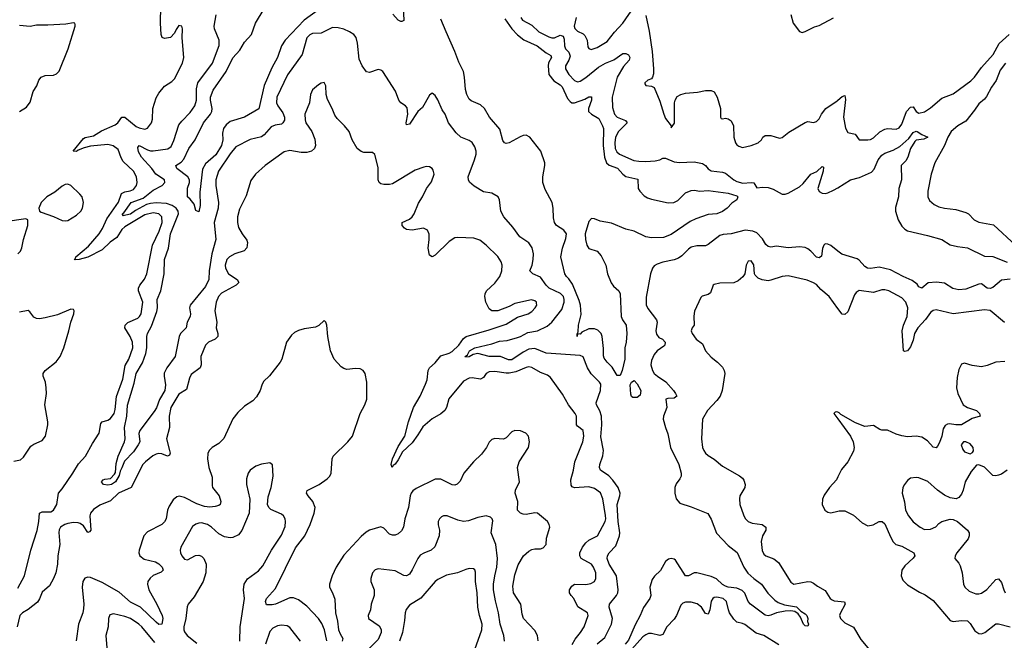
# Model space of a CAD drawing. Header units: inches. Extents: x 1771504 to 1971212, y 471788 to 643615.
# Tile 366 of 587: x 1864251 to 1871170, y 573916 to 578274. Entities that reach past the tile are written whole.
import ezdxf

# ---------------------------------------------------------------- set-up
doc = ezdxf.new("R2010")
doc.units = ezdxf.units.IN
doc.header["$MEASUREMENT"] = 0
doc.layers.add('B8567', color=7, linetype='Continuous')
doc.layers.add('B8577', color=7, linetype='Continuous')

msp = doc.modelspace()

# ---------------------------------------------------------------- linework, layer by layer
at = {"layer": 'B8567', "color": 5}
for points, elevation in [([(1864238, 574282), (1864285.4, 574370), (1864329, 574550), (1864373.4, 574686.6), (1864386.2, 574750), (1864391.3, 574808.7), (1864410, 574819.5), (1864470, 574818.2), (1864490, 574830.2), (1864511.9, 574870), (1864524, 574950), (1864550, 574980.7), (1864625.3, 575090), (1864665, 575155), (1864714.9, 575210), (1864762.8, 575297.2), (1864809.2, 575370), (1864820.8, 575439.2), (1864829.9, 575450.1), (1864870, 575461.3), (1864890, 575473.5), (1864916.2, 575510), (1864923.5, 575536.5), (1864932.2, 575627.8), (1864975.3, 575750), (1864993.7, 575846.3), (1865019.3, 575890), (1865046.2, 575970), (1865043.7, 576010), (1865027.4, 576050), (1864990.7, 576110), (1864992.9, 576130), (1865012.3, 576147.7), (1865081.7, 576178.3), (1865094, 576190), (1865104.4, 576210), (1865117.4, 576290), (1865087.3, 576370), (1865086.3, 576390), (1865094.8, 576410), (1865127.3, 576452.7), (1865144.5, 576490), (1865185.2, 576690), (1865231.2, 576788.8), (1865253.6, 576850), (1865250.5, 576890), (1865230, 576911.8), (1865190, 576918.6), (1865130, 576903.3), (1864990, 576820.5), (1864970, 576801.8), (1864934.4, 576745.6), (1864887, 576713), (1864830, 576659.1), (1864730, 576606.2), (1864669.9, 576589.9), (1864646.9, 576586.9), (1864633.2, 576590), (1864642.7, 576597.3), (1864645.3, 576610), (1864735.7, 576684.3), (1864810, 576770.1), (1864832.8, 576807.2), (1864863.9, 576876.1), (1864946.5, 576993.5), (1864967, 577053), (1864990, 577065.3), (1865028.5, 577071.5), (1865050, 577083), (1865071.4, 577110), (1865077.5, 577130), (1865071.2, 577170), (1865050, 577209.8), (1864979.1, 577279.1), (1864963.9, 577303.9), (1864942.4, 577362.4), (1864909.4, 577389.4), (1864870, 577398.5), (1864750, 577385.8), (1864704.4, 577375.6), (1864661.6, 577358.4), (1864650, 577349.4), (1864626.9, 577350), (1864699.6, 577440.4), (1864712.2, 577447.8), (1864770, 577457.8), (1864826.5, 577493.5), (1864923, 577536.9), (1864942.2, 577550), (1864970, 577588.8), (1864990, 577589.1), (1865070, 577525.4), (1865090, 577514.4), (1865130, 577504.6), (1865150, 577512.2), (1865178.5, 577550), (1865184.1, 577575.9), (1865187, 577650), (1865210, 577726), (1865230, 577758.4), (1865270, 577806.4), (1865320.5, 577839.5), (1865340.3, 577859.7), (1865396.4, 577970), (1865405.3, 578010), (1865392.6, 578147.4), (1865395.1, 578210), (1865390, 578228.7), (1865370, 578232.7), (1865350, 578205.2), (1865339.1, 578180.9), (1865310.2, 578149.8), (1865270, 578141.3), (1865252.7, 578150), (1865246, 578170), (1865239.8, 578250), (1865242.1, 578370)], 380), ([(1866946, 578370), (1866950.2, 578269.8), (1866937.3, 578262.7), (1866930, 578261.7), (1866910, 578271.2), (1866873.5, 578313.5)], 340), ([(1868308.6, 573891.4), (1868363.2, 573936.8), (1868410.6, 574030), (1868416.5, 574070), (1868393.2, 574150), (1868394.6, 574170), (1868444.2, 574230), (1868455.4, 574250), (1868457.3, 574270), (1868445.9, 574370), (1868393.8, 574450), (1868379.8, 574490), (1868381, 574510), (1868392.4, 574530), (1868439.3, 574580.7), (1868466, 574650), (1868467.7, 574670), (1868456.5, 574750), (1868448.7, 574870), (1868469.4, 574930), (1868471.1, 574950), (1868457.6, 574990), (1868420.2, 575040.2), (1868390, 575071.9), (1868333.5, 575110), (1868325.3, 575130), (1868328, 575150), (1868348.9, 575211.1), (1868353.2, 575250), (1868334.3, 575345.7), (1868341.7, 575430), (1868339.1, 575490), (1868327.2, 575527.2), (1868304.1, 575570), (1868303.1, 575583.1), (1868333.3, 575670), (1868334.8, 575714.8), (1868326, 575730), (1868266.7, 575786.7), (1868240.2, 575830), (1868210, 575906.9), (1868190, 575916.8), (1867950, 575931.5), (1867870, 575966.4), (1867830, 575959.8), (1867790, 575940.8), (1867710, 575884.7), (1867685.2, 575885.2), (1867630, 575908.7), (1867550, 575909.5), (1867470, 575929.9), (1867437, 575923), (1867410, 575907.6), (1867384.5, 575904.5), (1867381.2, 575910), (1867398, 575922), (1867412.6, 575950), (1867449.6, 575970), (1867570, 575998), (1867623.9, 576016.1), (1867677.5, 576022.5), (1867750, 576043), (1867770.3, 576049.7), (1867821.1, 576078.9), (1867890.7, 576089.3), (1867957.4, 576122.6), (1867991.6, 576150), (1868059.8, 576240.2), (1868077.5, 576290), (1868078.1, 576310), (1868072.1, 576330), (1868051.3, 576351.3), (1867971.4, 576390), (1867949.9, 576410), (1867910, 576466.8), (1867857, 576490), (1867835.1, 576510), (1867852.1, 576550), (1867860.4, 576590), (1867861.1, 576630), (1867852.2, 576672.3), (1867830, 576707), (1867764.5, 576750), (1867716.8, 576816.8), (1867652.8, 576890), (1867633, 576930), (1867623.7, 577010), (1867613.2, 577030), (1867570, 577056.3), (1867510, 577065.4), (1867445.5, 577105.5), (1867413.1, 577133.1), (1867404, 577150), (1867402.2, 577170), (1867447.3, 577290), (1867457.8, 577330), (1867458.5, 577350), (1867450, 577382.7), (1867430, 577412.8), (1867410, 577426.9), (1867350, 577449.7), (1867319.4, 577479.4), (1867265.6, 577550), (1867242, 577610), (1867221.1, 577641.1), (1867190, 577712), (1867170, 577742.7), (1867150, 577759), (1867130, 577744), (1867082, 577658), (1867050, 577629.5), (1866990, 577541.6), (1866970, 577535.3), (1866967.1, 577550), (1866978.3, 577610), (1866974.5, 577654.5), (1866962.7, 577670), (1866929.7, 577690), (1866916.3, 577710), (1866891.7, 577771.7), (1866802.7, 577910), (1866790, 577920.9), (1866770, 577923.7), (1866710, 577902.7), (1866687.5, 577907.5), (1866658, 577950), (1866637.2, 577997.2), (1866625.8, 578110), (1866616.4, 578150), (1866600.4, 578170), (1866569.7, 578190), (1866530, 578207.8), (1866490, 578217.5), (1866450, 578218.4), (1866370, 578179.8), (1866310, 578178.2), (1866290, 578168.4), (1866270, 578147.3), (1866237.3, 578030), (1866133.4, 577886.6), (1866058.8, 577730), (1866056.8, 577690), (1866064.6, 577670), (1866099.9, 577619.9), (1866112, 577590), (1866111.2, 577568.8), (1866100.6, 577550), (1866090, 577541), (1866046.6, 577533.4), (1866019.1, 577520.9), (1865970, 577465.7), (1865950, 577452.4), (1865870, 577433.3), (1865770, 577380.5), (1865730, 577332.6), (1865649.3, 577210), (1865629.3, 577150), (1865630.2, 577110), (1865649.4, 576990), (1865645.3, 576950), (1865618.9, 576850), (1865629.3, 576730), (1865601, 576630), (1865582.8, 576510), (1865581.6, 576450), (1865558.1, 576401.9), (1865449.4, 576270), (1865445.5, 576250), (1865451, 576210), (1865448.8, 576191.2), (1865429.4, 576150), (1865422.2, 576110), (1865381.2, 576070), (1865371.3, 576050), (1865344.9, 575910), (1865284.9, 575830), (1865267.4, 575792.6), (1865266.2, 575770), (1865276.2, 575710), (1865270.6, 575670), (1865233, 575607), (1865211.8, 575548.2), (1865197.3, 575522.7), (1865095, 575390), (1865088.9, 575368.9), (1865094.7, 575310), (1865084.8, 575290), (1865050, 575239.3), (1864986.8, 575173.2), (1864970, 575126.6), (1864956.7, 575103.3), (1864950, 575074), (1864924.9, 575030), (1864896, 575010), (1864870, 575005.2), (1864840.7, 575010), (1864827.3, 575030), (1864837, 575043), (1864850, 575048), (1864890, 575052.4), (1864918, 575082), (1864924.2, 575095.8), (1864930, 575158), (1864943.4, 575210), (1864987.4, 575310), (1864991.9, 575330), (1864988.3, 575410), (1865004.1, 575490), (1865010, 575566.8), (1865056.9, 575723.1), (1865070.9, 575790), (1865114.4, 575865.6), (1865137.2, 575930), (1865145, 575970), (1865144.9, 576050), (1865149, 576070), (1865177.4, 576122.6), (1865215.8, 576224.2), (1865219.9, 576250), (1865218.1, 576310), (1865242.5, 576370), (1865265.7, 576490), (1865268.8, 576590), (1865297.8, 576670), (1865311.7, 576770), (1865366.6, 576910), (1865365, 576930), (1865351.9, 576950), (1865323.2, 576970), (1865282.6, 576982.6), (1865210, 576988.1), (1865170, 576984.7), (1865143, 576977), (1865064.5, 576935.5), (1865030, 576909.6), (1864976.4, 576896.4), (1864978, 576902), (1864972.6, 576910), (1864983, 576917), (1865035.4, 576990), (1865118.1, 577021.9), (1865190, 577078.2), (1865252.6, 577110), (1865272.4, 577130), (1865268.3, 577150), (1865207.6, 577190), (1865181, 577230), (1865107.6, 577310), (1865087.3, 577347.3), (1865082.7, 577377.3), (1865090, 577390.8), (1865150, 577360.1), (1865170, 577353.3), (1865190, 577352.9), (1865292.7, 577367.3), (1865315, 577385), (1865334.8, 577425.2), (1865370, 577534.9), (1865390, 577562.3), (1865450, 577622.3), (1865482.8, 577670), (1865493.3, 577710), (1865494.6, 577790), (1865503.4, 577830), (1865607.3, 577970), (1865653.3, 578093.3), (1865652.2, 578130), (1865620.5, 578210), (1865616.9, 578230), (1865631.7, 578308.3)], 360), ([(1866350, 578343.4), (1866250, 578271.2), (1866117.7, 578130), (1866090.1, 578090), (1866062.8, 578010), (1866022.9, 577937.1), (1865968.1, 577811.9), (1865932.3, 577647.7), (1865830, 577589), (1865730, 577558.4), (1865703, 577537), (1865684.4, 577510), (1865676.4, 577476.4), (1865679.8, 577430), (1865670, 577391.3), (1865630, 577326), (1865556.8, 577263.2), (1865536.1, 577223.9), (1865516.3, 577063.7), (1865519, 576970), (1865510, 576926), (1865490, 576934), (1865478.1, 576978.1), (1865450, 577015.1), (1865431.3, 577030), (1865430, 577092), (1865445.1, 577130), (1865445.1, 577150), (1865431.8, 577170), (1865355.4, 577230), (1865347.6, 577250), (1865386.9, 577273.1), (1865405.3, 577294.7), (1865440.4, 577370), (1865485.6, 577430), (1865543.7, 577550), (1865592.2, 577610), (1865601.3, 577630), (1865603.8, 577650), (1865592.2, 577710), (1865592.7, 577730), (1865610, 577778.9), (1865701.1, 577910), (1865750, 578006.2), (1865798.9, 578061.1), (1865830, 578115.8), (1865880.2, 578170), (1865909.3, 578250.7), (1865968.7, 578350)], 340), ([(1868161.5, 578290), (1868146.8, 578230), (1868152.3, 578212.3), (1868170, 578193.6), (1868210, 578175.2), (1868223.2, 578163.2), (1868238.5, 578130), (1868244.5, 578084.5), (1868251.3, 578071.3), (1868265.8, 578065.8), (1868310, 578078.6), (1868378.8, 578121.2), (1868430, 578187.2), (1868488.8, 578250), (1868570, 578363.8)], 380), ([(1868650, 578304.9), (1868674.9, 578194.9), (1868695.9, 578050), (1868705, 577930), (1868706, 577894), (1868698.7, 577870), (1868690, 577858.4), (1868666, 577850), (1868644.7, 577830), (1868644.7, 577824.7), (1868651.6, 577811.6), (1868690, 577808.7), (1868710, 577798.4), (1868750, 577703), (1868777.2, 577610), (1868790, 577581.6), (1868828, 577530), (1868830, 577514), (1868852, 577548), (1868852.8, 577690), (1868856.9, 577710), (1868870, 577735.2), (1868896, 577750), (1868930, 577757.5), (1869014, 577766), (1869070, 577777.1), (1869110, 577776.8), (1869130, 577766.7), (1869152.4, 577730), (1869174.9, 577650), (1869174.8, 577590), (1869180.5, 577580.5), (1869190, 577577.3), (1869210, 577583.1), (1869230, 577577.4), (1869250, 577563.7), (1869267.9, 577530), (1869270.2, 577450), (1869281.2, 577410), (1869290, 577396.5), (1869305.5, 577385.5), (1869330, 577378), (1869390, 577390.3), (1869441.2, 577410), (1869462.9, 577430), (1869474, 577450), (1869490, 577462), (1869530, 577460.7), (1869590, 577443.2), (1869610, 577446.5), (1869655.8, 577484.2), (1869770, 577551.5), (1869790, 577558.4), (1869830, 577553), (1869850, 577559.1), (1869870, 577578.8), (1869884.7, 577610), (1869915.8, 577650), (1869995.5, 577704.5), (1870000, 577708.4)], 380), ([(1869670.6, 578310.6), (1869687.3, 578250), (1869730, 578191), (1869750, 578184.9), (1869770, 578190.4), (1869836.3, 578223.7), (1869870, 578234), (1869970, 578286.4)], 420), ([(1864249.8, 577630.2), (1864299, 577661), (1864324.4, 577695.6), (1864347.2, 577770), (1864371.5, 577810), (1864387, 577850), (1864402.7, 577870), (1864430, 577882), (1864490, 577885.5), (1864510, 577894), (1864527.8, 577912.2), (1864592.2, 578070), (1864641.2, 578230), (1864640.4, 578240.4), (1864638, 578250), (1864630, 578252.7), (1864576.5, 578243.5), (1864450, 578235.3), (1864370, 578236.4), (1864325.8, 578225.8), (1864250, 578233.6)], 420), ([(1867660.8, 578280.8), (1867709.2, 578209.2), (1867750, 578166.9), (1867793.5, 578133.5), (1867888.1, 578090), (1867950, 578041.4), (1867982.5, 578022.5), (1867987.6, 578010), (1867968.2, 577971.8), (1867964, 577950), (1867970.1, 577890), (1868004, 577844), (1868050, 577816.1), (1868062.9, 577802.9), (1868101.6, 577721.6), (1868118.8, 577698.8), (1868130, 577690.8), (1868150, 577690.1), (1868223.1, 577716.9), (1868250, 577732.2), (1868270, 577733.4), (1868270.1, 577710), (1868249.3, 577650), (1868248.2, 577630), (1868270.3, 577610), (1868320.1, 577580.1), (1868346.7, 577530), (1868353, 577510), (1868350.4, 577390), (1868359.4, 577310), (1868374.2, 577270), (1868393.8, 577253.8), (1868451.5, 577231.5), (1868490, 577188.8), (1868510, 577173.3), (1868594.1, 577154.1), (1868597.5, 577090), (1868607.8, 577070), (1868638.6, 577038.6), (1868662.8, 577022.8), (1868690, 577013.2), (1868807.5, 576987.5), (1868848.3, 576991.6), (1868875.5, 577004.5), (1868930, 577057.9), (1868970, 577075.7), (1868990, 577077.8), (1869030, 577070.2), (1869090, 577075), (1869230, 577055.8), (1869290, 577037.1), (1869296.8, 577030), (1869290, 577009.9), (1869254.3, 576985.7), (1869222, 576950), (1869190, 576927.3), (1869150.8, 576910), (1869090, 576905.3), (1869003.1, 576876.9), (1868962.8, 576857.2), (1868830, 576766.8), (1868774.1, 576745.9), (1868690, 576742.8), (1868650.3, 576749.7), (1868569.8, 576789.8), (1868510, 576804.5), (1868410, 576844.5), (1868330, 576859.7), (1868290, 576876.4), (1868270, 576878.3), (1868250, 576857.6), (1868224.6, 576770), (1868226.4, 576730), (1868236.8, 576690), (1868250, 576666.7), (1868308.3, 576648.3), (1868336.9, 576616.9), (1868369.2, 576550), (1868381, 576490), (1868407, 576427), (1868423.7, 576403.7), (1868461.1, 576370), (1868471.8, 576350), (1868478, 576190), (1868487.1, 576167.1), (1868512, 576130), (1868517, 576070), (1868512.9, 576010), (1868504.4, 575970), (1868504, 575890), (1868485.1, 575810), (1868470, 575775.3), (1868450, 575775.1), (1868414.2, 575834.2), (1868378.9, 575870), (1868358.7, 575898.7), (1868353.5, 575913.5), (1868354.7, 575965.3), (1868343.2, 576050), (1868336.2, 576070), (1868313.4, 576093.4), (1868290, 576103.4), (1868250, 576102.6), (1868200.9, 576079.1), (1868190, 576066.3), (1868171, 576069), (1868168.7, 576050), (1868169.3, 576069.3), (1868176.6, 576083.4), (1868178.5, 576130), (1868195.8, 576204.2), (1868191.4, 576270), (1868182.6, 576302.6), (1868136.5, 576416.5), (1868110, 576454.8), (1868092.6, 576470), (1868082.2, 576490), (1868054.7, 576610), (1868064.9, 576670), (1868090, 576738), (1868092.4, 576770), (1868075.3, 576795.3), (1868023.5, 576830), (1868008.1, 576850), (1868002.7, 576882.7), (1868001, 576950), (1867993.3, 576990), (1867942.7, 577082.7), (1867927.5, 577130), (1867926.8, 577170), (1867941.3, 577250), (1867940.6, 577270), (1867912.1, 577350), (1867834.8, 577450), (1867810, 577462.4), (1867790, 577460.9), (1867767.6, 577452.4), (1867690, 577409.8), (1867670, 577405.4), (1867657.2, 577410), (1867646, 577426), (1867624.7, 577504.8), (1867552.8, 577590), (1867517.7, 577650), (1867490, 577675.4), (1867424.3, 577704.3), (1867410, 577717.3), (1867392.7, 577750), (1867383.8, 577783.8), (1867377.8, 577870), (1867369.8, 577910), (1867336.3, 577976.3), (1867309.9, 578050), (1867249.2, 578190), (1867210, 578277.6)], 340), ([(1867771.7, 578290), (1867785.4, 578270), (1867850, 578235.3), (1867899.7, 578190), (1867970, 578153.3), (1867990, 578146.2), (1868010, 578146.4), (1868050, 578165.3), (1868070, 578159.3), (1868078.1, 578138.1), (1868080.1, 578090), (1868086.1, 578070), (1868110, 578045.2), (1868118.3, 578018.3), (1868110.9, 577989.1), (1868087.3, 577950), (1868087.1, 577930), (1868111, 577890), (1868150, 577846.5), (1868170, 577838.9), (1868190, 577843.2), (1868230, 577869.4), (1868318.4, 577941.6), (1868367.2, 577970), (1868427, 577993), (1868490, 578036.2), (1868510, 578036.5), (1868530, 578027.7), (1868539.5, 578010), (1868534, 577990), (1868494.1, 577945.9), (1868448.4, 577870), (1868413.4, 577730), (1868417.5, 577657.5), (1868431.5, 577610), (1868450.2, 577590), (1868507.1, 577567.1), (1868519.1, 577550), (1868458.8, 577490), (1868438.5, 577450), (1868432.1, 577410), (1868435.7, 577370), (1868446.4, 577346.4), (1868464.9, 577330), (1868566.7, 577286.7), (1868600.8, 577280.8), (1868650, 577278.2), (1868716.5, 577283.5), (1868749.9, 577290.1), (1868770, 577301), (1868790, 577302.3), (1868850, 577275.3), (1868887.5, 577272.4), (1868990, 577276.8), (1869050, 577264.9), (1869070, 577250.3), (1869090, 577226.5), (1869110, 577214), (1869190, 577204), (1869210, 577196.6), (1869268.4, 577150), (1869290, 577138.6), (1869333.6, 577126.4), (1869390, 577131.9), (1869409, 577129), (1869430, 577094.4), (1869470, 577098.9), (1869510, 577096.5), (1869545.4, 577085.4), (1869610, 577049.2), (1869630, 577048.3), (1869650, 577056.5), (1869730, 577101.5), (1869755.7, 577124.3), (1869809.4, 577190.6), (1869851.4, 577208.6), (1869890, 577244.4), (1869898.5, 577238.5), (1869897.5, 577210), (1869859.5, 577090), (1869867.9, 577067.9), (1869890, 577056), (1869910, 577054.4), (1869930, 577058), (1869970, 577076.1), (1870000, 577094.6)], 360), ([(1868134.1, 573885.9), (1868155.1, 573924.9), (1868192.2, 573970), (1868216.9, 574010), (1868246, 574090), (1868240.4, 574110), (1868172.2, 574152.2), (1868144.1, 574210), (1868125.6, 574230), (1868114.6, 574250), (1868114.2, 574270), (1868130, 574296.9), (1868149.9, 574310.1), (1868230, 574308.4), (1868265.7, 574314.3), (1868289.8, 574330), (1868299.4, 574350), (1868299.2, 574390), (1868283.7, 574430), (1868268.8, 574450), (1868197.6, 574490), (1868187.4, 574510), (1868187.7, 574530), (1868205, 574570), (1868230, 574601.8), (1868250, 574619.8), (1868310.8, 574650), (1868366.2, 574750), (1868369.8, 574770), (1868367.4, 574792.6), (1868348.7, 574908.7), (1868331.6, 574951.6), (1868290, 574981.8), (1868250, 574994.4), (1868150, 574987.6), (1868134.5, 574994.5), (1868125.2, 575005.2), (1868124, 575044), (1868142.6, 575110), (1868151.5, 575170), (1868208.4, 575310), (1868214.6, 575350), (1868209.8, 575389.8), (1868170, 575419.1), (1868164.9, 575430), (1868163.7, 575490), (1868154.8, 575510), (1868107.6, 575570), (1868064.8, 575644.8), (1867981.5, 575761.5), (1867959.1, 575779.1), (1867910, 575796.1), (1867850, 575831), (1867830, 575835.6), (1867810, 575832.1), (1867738.1, 575801.9), (1867690, 575792.1), (1867670, 575791.4), (1867590, 575803.7), (1867550, 575800.7), (1867530, 575790.8), (1867510, 575762.4), (1867490, 575750.7), (1867430, 575759.6), (1867410, 575757.3), (1867370, 575735.2), (1867267.4, 575612.6), (1867250.1, 575550), (1867238.5, 575530), (1867210, 575507), (1867150, 575471.6), (1867083.8, 575416.2), (1867050, 575358.1), (1867010, 575302.3), (1866940.3, 575239.7), (1866910, 575183.5), (1866890, 575153), (1866875.6, 575144.4), (1866869.2, 575130), (1866861.7, 575150), (1866871.1, 575190), (1866910, 575276.9), (1866958.5, 575350), (1866983.5, 575450), (1867019.4, 575550), (1867064.7, 575630), (1867104, 575716), (1867114, 575746), (1867122, 575810), (1867131.7, 575830), (1867170, 575865.4), (1867210, 575915.1), (1867268.4, 575931.6), (1867290, 575945.5), (1867338.1, 575990), (1867370, 576036.3), (1867388.7, 576050), (1867550, 576095.5), (1867670, 576137.2), (1867750, 576185.2), (1867823.7, 576210), (1867850, 576226.3), (1867873.3, 576250), (1867885.1, 576270), (1867883.3, 576283.3), (1867882, 576290), (1867870, 576300.7), (1867847.8, 576307.8), (1867730, 576280.8), (1867690, 576259.8), (1867610, 576229.7), (1867570, 576229.8), (1867550, 576244.7), (1867526.4, 576290), (1867519.7, 576330), (1867523, 576350), (1867531.6, 576370), (1867590, 576423.6), (1867624.1, 576470), (1867639.4, 576510), (1867642.2, 576550), (1867634.3, 576574.3), (1867610, 576611), (1867530, 576691.6), (1867485.7, 576725.7), (1867441.3, 576741.3), (1867330, 576745.4), (1867310, 576741.7), (1867270, 576717.6), (1867170, 576620.4), (1867150, 576609.7), (1867130, 576620.9), (1867120.7, 576670), (1867129.2, 576730), (1867129.2, 576769.2), (1867116.7, 576796.7), (1867089.8, 576809.8), (1867010, 576796.7), (1866970, 576800.6), (1866954.7, 576810), (1866938.5, 576830), (1866938, 576850), (1866990, 576874.2), (1867009.8, 576890), (1867022.4, 576910), (1867053.8, 576986.2), (1867081.7, 577030), (1867110.9, 577089.1), (1867144.9, 577135.1), (1867162.9, 577190), (1867157.7, 577217.7), (1867149.2, 577230), (1867130, 577240.7), (1867110, 577242.9), (1867090, 577238.4), (1867030, 577217.6), (1866870, 577121.3), (1866850, 577116.3), (1866810, 577118), (1866790, 577121.3), (1866777, 577130), (1866769.8, 577150), (1866770, 577235.3), (1866747.2, 577327.2), (1866730, 577341.2), (1866670, 577340.9), (1866650, 577349.3), (1866623.7, 577370), (1866587, 577430), (1866566.6, 577490), (1866534.5, 577530), (1866481.2, 577581.2), (1866465, 577605), (1866447.7, 577650), (1866413.3, 577713.3), (1866404, 577750), (1866402.7, 577810), (1866390, 577833.2), (1866370, 577829.2), (1866350, 577818), (1866310, 577781.2), (1866294.9, 577750), (1866286.9, 577690), (1866255.3, 577610), (1866256.4, 577570), (1866262, 577550), (1866304.4, 577490), (1866325.5, 577434.5), (1866330.4, 577390), (1866323, 577370), (1866302.8, 577350), (1866270, 577341), (1866230, 577341.4), (1866150, 577355.8), (1866110, 577347.4), (1865976.5, 577250), (1865908.7, 577190), (1865875.1, 577144.9), (1865842.5, 577037.5), (1865796.7, 576943.3), (1865782.9, 576890), (1865782.4, 576850), (1865790, 576814.8), (1865814.9, 576770), (1865847.2, 576727.2), (1865851.3, 576710), (1865847.5, 576672.5), (1865827.9, 576652.1), (1865763, 576630), (1865725.3, 576610), (1865707.9, 576590), (1865695.8, 576550), (1865697.6, 576530), (1865718, 576490), (1865778.7, 576450), (1865791.7, 576430), (1865773.4, 576410), (1865670, 576354.7), (1865648.1, 576330), (1865630.9, 576290), (1865623.7, 576230), (1865637.6, 576150), (1865632.9, 576110), (1865643.6, 576070), (1865644.2, 576050), (1865626, 576030), (1865577.1, 576010), (1865556.5, 575990), (1865525.4, 575910), (1865526, 575850), (1865519.7, 575830), (1865456.7, 575783.3), (1865443.9, 575756.1), (1865423.5, 575676.5), (1865370, 575645.1), (1865312.9, 575550), (1865302.6, 575490), (1865304.6, 575410), (1865282.6, 575330), (1865304.8, 575250), (1865307.7, 575230), (1865304.4, 575215.6), (1865290, 575209.2), (1865250, 575225.6), (1865230, 575228.4), (1865210, 575224.3), (1865187.9, 575212.1), (1865134.5, 575170), (1865116.6, 575150), (1865035, 574990), (1864944.7, 574950), (1864890, 574896.2), (1864814, 574866), (1864770, 574836), (1864749.3, 574810), (1864743.8, 574790), (1864750.2, 574690.2), (1864742.5, 574677.5), (1864730, 574673.6), (1864700, 574720), (1864677.3, 574737.3), (1864661.9, 574741.9), (1864630, 574742.5), (1864590, 574736.2), (1864568.2, 574730), (1864537.5, 574710), (1864528.4, 574691.6), (1864526.1, 574673.9), (1864533.2, 574590), (1864519.9, 574510), (1864516.3, 574450), (1864505.4, 574390), (1864490, 574349.6), (1864460.1, 574299.9), (1864410, 574254.7), (1864391.7, 574208.3), (1864376.1, 574183.9), (1864310, 574133.5), (1864270.6, 574110), (1864253, 574090), (1864234, 574010)], 380), ([(1864239.3, 576630), (1864257.2, 576650), (1864267.2, 576672.8), (1864278, 576730), (1864309.6, 576830), (1864309.4, 576869.4), (1864294.9, 576874.9), (1864150, 576853.8)], 420), ([(1870000, 576648.5), (1869950, 576688.3), (1869930, 576698.9), (1869910, 576699.6), (1869902, 576690), (1869892.3, 576667.7), (1869885.4, 576614.6), (1869870, 576601.1), (1869850, 576607.8), (1869809.8, 576650), (1869790, 576666.2), (1869770, 576675.2), (1869730, 576679.5), (1869650, 576672.7), (1869570, 576683.9), (1869530, 576676.7), (1869510, 576680.6), (1869495.1, 576695.1), (1869470, 576736.5), (1869430, 576776.5), (1869402, 576790), (1869350, 576796.6), (1869251.2, 576771.2), (1869193.4, 576766.6), (1869170, 576758.4), (1869090, 576694.8), (1869070, 576687.1), (1869010, 576685.7), (1868970, 576676.1), (1868950, 576662.3), (1868904.7, 576615.3), (1868880.9, 576599.1), (1868850, 576586.9), (1868770, 576571.6), (1868730, 576557), (1868710, 576545.2), (1868697.3, 576530), (1868683, 576490), (1868653.4, 576326.6), (1868653.2, 576273.2), (1868665.3, 576245.3), (1868726.2, 576166.2), (1868730.3, 576150.3), (1868720.2, 576090), (1868725.5, 576065.5), (1868743.2, 576043.2), (1868767.3, 576030), (1868787.7, 576010), (1868784.9, 575990), (1868778.3, 575981.7), (1868730, 575948.7), (1868710, 575923.5), (1868690, 575882), (1868686, 575850), (1868698.3, 575810), (1868710.3, 575790), (1868732.2, 575770), (1868791.4, 575731.4), (1868845.8, 575670), (1868860.3, 575650), (1868867.7, 575630), (1868850, 575617.6), (1868804.8, 575615.2), (1868791, 575610), (1868797.8, 575550), (1868775.2, 575490), (1868773.7, 575470), (1868788.3, 575411.7), (1868806.3, 575366.3), (1868825, 575270), (1868883.6, 575150), (1868900.3, 575090), (1868898.7, 575070), (1868890.3, 575050), (1868864, 575016), (1868854, 574990), (1868854.2, 574950), (1868864.3, 574910), (1868890, 574880.2), (1868970, 574853.6), (1869086.4, 574806.4), (1869110, 574766), (1869147.8, 574667.8), (1869230, 574582.4), (1869292.7, 574532.7), (1869340.6, 574430), (1869368.5, 574388.5), (1869410, 574349.4), (1869463.7, 574310), (1869507.8, 574247.7), (1869557.6, 574197.6), (1869581.2, 574181.2), (1869625, 574165), (1869710, 574151.9), (1869740.7, 574120.7), (1869770, 574102.4), (1869781.3, 574090), (1869788.2, 574070), (1869788, 574048), (1869794.4, 574030), (1869790, 574015.3), (1869770, 574018.4), (1869758.4, 574030), (1869737.8, 574077.8), (1869722, 574102), (1869697.6, 574117.6), (1869670, 574123.5), (1869630, 574121.7), (1869570, 574108.3), (1869530, 574091.8), (1869510, 574088.5), (1869490, 574091.8), (1869387.3, 574170), (1869369.9, 574190), (1869347.6, 574247.6), (1869326.8, 574266.9), (1869290, 574282.2), (1869230, 574289.9), (1869210, 574296.8), (1869190, 574308.5), (1869148.5, 574348.5), (1869110, 574365.4), (1869010, 574389.9), (1868990, 574389.3), (1868950, 574368.9), (1868930, 574369.8), (1868858.4, 574478.4), (1868850, 574485.3), (1868830, 574489.8), (1868810, 574485.3), (1868789.4, 574470.6), (1868753.2, 574406.8), (1868712.6, 574367.4), (1868696.4, 574343.6), (1868679.2, 574290), (1868685.8, 574230), (1868680.2, 574210), (1868634.2, 574145.8), (1868610.6, 574090), (1868575.1, 574024.9), (1868530, 573918), (1868506.3, 573890)], 360), ([(1870000, 576247.1), (1869938, 576330), (1869880.6, 576380.6), (1869850, 576415.3), (1869830, 576427.7), (1869785, 576445), (1869650, 576476.4), (1869609, 576471), (1869530, 576444.2), (1869510, 576441.3), (1869467.3, 576447.3), (1869440.1, 576460.1), (1869419.6, 576479.6), (1869414.5, 576490), (1869410, 576554), (1869390, 576582), (1869370, 576578), (1869357, 576550), (1869347.2, 576490), (1869332.3, 576467.7), (1869300, 576440), (1869270, 576426.6), (1869170, 576424.7), (1869130, 576415.1), (1869124.2, 576410), (1869104.4, 576355.6), (1869090, 576345.7), (1869046.9, 576333.1), (1869037.2, 576322.8), (1868993.4, 576226.6), (1868988.2, 576191.8), (1868990.3, 576130), (1868975.5, 576110), (1868970.6, 576089.4), (1868977, 576070), (1869004.4, 576030), (1869050, 575998.4), (1869070, 575948.1), (1869110, 575903.6), (1869155.3, 575870), (1869190, 575834), (1869202.3, 575810), (1869205.5, 575790), (1869187.5, 575670), (1869172.3, 575630), (1869150, 575600.3), (1869083.6, 575530), (1869050.2, 575470), (1869042.2, 575330), (1869050, 575271.3), (1869057.4, 575250), (1869070.3, 575230), (1869090, 575213.1), (1869130, 575188.9), (1869190, 575138.3), (1869310, 575070.4), (1869330, 575054.9), (1869340, 575040), (1869349.1, 575010), (1869346.7, 574990), (1869312.3, 574930), (1869308.6, 574910), (1869311.1, 574870), (1869336.4, 574796.4), (1869350, 574772.7), (1869370.2, 574750.2), (1869397.8, 574737.8), (1869468.4, 574728.4), (1869494.9, 574710), (1869494, 574690), (1869471.3, 574650), (1869462, 574610), (1869467.9, 574547.9), (1869480.9, 574520.9), (1869494.8, 574510), (1869550, 574487.9), (1869582.9, 574462.9), (1869670, 574324), (1869690, 574310.6), (1869790, 574329.2), (1869810, 574328), (1869830, 574317.7), (1869856, 574296), (1869910, 574266.3), (1869947.3, 574210), (1869959.8, 574199.8), (1869973.3, 574193.3), (1870000, 574190.6)], 380), ([(1864210, 575174.1), (1864256.6, 575183.4), (1864277.1, 575202.9), (1864330, 575278.8), (1864350, 575293.2), (1864410, 575318.3), (1864432, 575350), (1864449.8, 575430), (1864449.8, 575450), (1864428.7, 575570), (1864439.5, 575650), (1864438.5, 575690), (1864431.7, 575730), (1864416.8, 575770), (1864416.8, 575790), (1864429.9, 575810.1), (1864508.5, 575871.5), (1864536.8, 575910), (1864561.2, 575970), (1864597.8, 576090), (1864610.8, 576149.2), (1864633, 576210), (1864634, 576230), (1864630, 576239), (1864610, 576242), (1864518.3, 576201.7), (1864430, 576179.8), (1864390, 576174.5), (1864370, 576176.3), (1864350, 576184.5), (1864322.5, 576222.5), (1864311.3, 576231.3), (1864250, 576221)], 420), ([(1866410, 573913.2), (1866393.3, 573990), (1866374.5, 574034.5), (1866351.2, 574070), (1866270, 574155.2), (1866210, 574200.6), (1866175, 574215), (1866150, 574213.6), (1866050, 574170.6), (1866024.7, 574164.7), (1865986.3, 574166.3), (1865979.1, 574190), (1865986.6, 574210), (1866050, 574281.1), (1866190, 574566.5), (1866254.7, 574650), (1866292.9, 574730), (1866320.7, 574810), (1866328, 574850), (1866310.7, 574890), (1866277.4, 574930), (1866267.1, 574950), (1866272.1, 574967.9), (1866355.6, 575010), (1866412.3, 575050), (1866430.9, 575069.1), (1866439.7, 575090), (1866446, 575190), (1866454.8, 575210), (1866558, 575310), (1866589.7, 575350), (1866643.1, 575510), (1866676, 575570), (1866689.7, 575610), (1866689.7, 575729.7), (1866679.5, 575790), (1866666, 575810), (1866643.6, 575823.6), (1866610, 575826), (1866550, 575818.7), (1866530, 575825.1), (1866510, 575836.9), (1866461.7, 575890), (1866435.3, 575950), (1866417.4, 576050), (1866409.3, 576129.3), (1866402, 576150), (1866390, 576162), (1866352.7, 576127.3), (1866330, 576115.1), (1866250, 576103.6), (1866210, 576091.6), (1866182, 576078), (1866160.5, 576059.5), (1866126.3, 576010), (1866092.4, 575890), (1866082.3, 575870), (1866006.8, 575773.2), (1865965.5, 575734.5), (1865951.9, 575708.1), (1865940.2, 575670), (1865914.4, 575625.6), (1865890, 575596.8), (1865830, 575561.1), (1865783.4, 575516.6), (1865749.3, 575470.7), (1865686.8, 575333.2), (1865650, 575298), (1865603, 575270), (1865582.6, 575250), (1865572.5, 575227.5), (1865570.2, 575189.8), (1865579.3, 575130), (1865602.9, 575062.9), (1865604.1, 575004.1), (1865607.3, 574990), (1865654, 574930), (1865664.7, 574890), (1865660.3, 574870), (1865650, 574862), (1865624.5, 574855.5), (1865588.1, 574851.9), (1865550, 574855.5), (1865495.7, 574875.7), (1865410, 574918.4), (1865371.8, 574928.2), (1865356.1, 574923.9), (1865330, 574903.6), (1865300.9, 574859.1), (1865289.3, 574830), (1865280.7, 574770), (1865270, 574748), (1865250, 574728.6), (1865150, 574679.2), (1865123.2, 574650), (1865090.2, 574550), (1865088, 574530), (1865094.6, 574510), (1865126.1, 574486.1), (1865206.6, 574466.6), (1865230, 574454.3), (1865253, 574430), (1865258.9, 574410), (1865244.7, 574395.3), (1865190, 574371.1), (1865167.5, 574352.5), (1865152.4, 574330), (1865149.5, 574310), (1865159.8, 574270), (1865215, 574170), (1865251.7, 574090), (1865257.2, 574070), (1865250, 574029.3), (1865230, 574028.2), (1865210, 574044.2), (1865101.4, 574150), (1865030, 574184.9), (1864950, 574255.1), (1864830, 574322.8), (1864750, 574358.5), (1864730, 574360.8), (1864710, 574352.1), (1864695.8, 574330), (1864690.1, 574289.9), (1864702.1, 574170), (1864700.4, 574139.6), (1864694.4, 574110), (1864665.7, 574030), (1864647.5, 573912.5)], 420), ([(1870000, 575517.2), (1869990, 575521.2), (1869980.7, 575519.3), (1869971.3, 575510), (1870000, 575471.5)], 420), ([(1867893.5, 573913.5), (1867890.6, 573950.6), (1867870, 573985.1), (1867791, 574070), (1867781, 574101), (1867771.8, 574170), (1867721.4, 574250), (1867716.1, 574296.1), (1867730, 574376.3), (1867754.4, 574445.6), (1867791.3, 574510), (1867830, 574542.6), (1867850, 574553.4), (1867870, 574559.5), (1867910, 574558.9), (1867930, 574566), (1867950, 574588.4), (1867953.7, 574633.7), (1867976.8, 574710), (1867972.1, 574730), (1867959.1, 574750), (1867890, 574809.8), (1867870, 574811.1), (1867810, 574800.7), (1867790, 574802.8), (1867769.6, 574810), (1867749.3, 574829.3), (1867751.3, 574890), (1867732.7, 574950), (1867736.1, 574970), (1867763.8, 575030), (1867749.8, 575130.2), (1867761.8, 575170), (1867827.2, 575270), (1867834.7, 575310), (1867825.6, 575350), (1867807, 575370), (1867770, 575388.2), (1867730, 575389.6), (1867710, 575379.6), (1867670, 575338.7), (1867650.2, 575329.8), (1867590, 575333), (1867570, 575327), (1867550, 575306.6), (1867531.7, 575270), (1867497.2, 575222.8), (1867441.1, 575170), (1867372, 575090), (1867345.3, 575034.8), (1867326.4, 575013.6), (1867310, 575006.9), (1867290, 575007.3), (1867210, 575047.7), (1867171.2, 575048.8), (1867037.8, 574982.2), (1867014.2, 574965.8), (1867001.7, 574950), (1866994, 574930), (1866984.3, 574850), (1866957.4, 574770), (1866947.3, 574710), (1866933.9, 574686.1), (1866910, 574663.1), (1866890, 574654.8), (1866870, 574655.1), (1866850, 574662), (1866810, 574703.6), (1866790, 574713), (1866710, 574688.7), (1866685.4, 574674.6), (1866650, 574644.4), (1866530, 574515.1), (1866475.5, 574430), (1866448.1, 574370), (1866427.4, 574310), (1866428.9, 574290), (1866450.3, 574250), (1866464.8, 574204.8), (1866471.1, 574110), (1866485, 574050), (1866492.4, 573990), (1866502.9, 573962.9), (1866523.1, 573930), (1866517, 573910)], 420), ([(1865797.3, 573910), (1865799.9, 574010), (1865830.8, 574210), (1865823.1, 574270), (1865827.6, 574310), (1865852.2, 574347.8), (1865930, 574403.7), (1865959.7, 574440.3), (1866021.2, 574550), (1866090, 574654), (1866116.2, 574716.2), (1866119.7, 574750), (1866115.8, 574770), (1866105.1, 574790), (1866090, 574801.3), (1866015.6, 574835.6), (1866001.6, 574850), (1865993, 574870), (1865997.2, 574922.7), (1866018.9, 574990), (1866031.5, 575070), (1866028.7, 575148.7), (1866010, 575162), (1865950, 575153.2), (1865910, 575138.4), (1865870.5, 575110), (1865855.8, 575090), (1865845.7, 575050), (1865844.2, 575010), (1865867.7, 574907.7), (1865864.4, 574810), (1865812.5, 574687.5), (1865790, 574656.3), (1865750, 574638), (1865730, 574636.3), (1865690, 574642.6), (1865650, 574664.8), (1865599.7, 574710), (1865570, 574729.8), (1865530, 574740.3), (1865510, 574739.2), (1865488.3, 574731.7), (1865465.3, 574714.7), (1865382.6, 574570), (1865378.7, 574550), (1865382, 574530), (1865390.4, 574510), (1865410, 574486.7), (1865430, 574480.4), (1865487.9, 574512.1), (1865510, 574514.6), (1865530, 574506.7), (1865545.3, 574490), (1865561.5, 574450), (1865560.2, 574390), (1865540.7, 574330), (1865477.3, 574222.7), (1865434.9, 574170), (1865427.9, 574152.1), (1865419.3, 574070), (1865404.3, 574010), (1865404.3, 573990), (1865410, 573974.9), (1865427.3, 573950), (1865496.6, 573896.6)], 440), ([(1870000, 575063.8), (1869990, 575042.9), (1869942.6, 574990), (1869904.7, 574935.3), (1869892.5, 574907.5), (1869889.2, 574870), (1869909.4, 574829.4), (1869930, 574816), (1869950, 574811.7), (1870000, 574822.7)], 420), ([(1867656.9, 573910), (1867654.2, 573950), (1867627.5, 574030), (1867615.4, 574110), (1867593.9, 574194), (1867580.5, 574270), (1867581.5, 574310), (1867589.2, 574370), (1867603, 574430), (1867607.6, 574490), (1867597.6, 574590), (1867564.7, 574670), (1867576.3, 574756.3), (1867572.3, 574770), (1867560.5, 574780.5), (1867530, 574791.3), (1867470, 574779.7), (1867404.6, 574755.4), (1867370, 574750.8), (1867330, 574759.2), (1867255.3, 574790), (1867230.4, 574789.6), (1867216.1, 574783.9), (1867202, 574770), (1867193, 574750), (1867193, 574727), (1867201.1, 574690), (1867198.5, 574650), (1867167.6, 574572.4), (1867143.8, 574550), (1867090, 574528.5), (1867066.5, 574513.5), (1867048.9, 574491.1), (1867010, 574411.6), (1866990, 574381.3), (1866970, 574369.8), (1866950, 574371.1), (1866890, 574403.5), (1866770, 574418.7), (1866750, 574411.5), (1866730.5, 574390), (1866717.6, 574350), (1866719.5, 574330), (1866741.7, 574270), (1866742.8, 574230), (1866721.7, 574170), (1866715.3, 574130), (1866699.5, 574090), (1866701.3, 574070), (1866777.8, 574017.8), (1866791.5, 573991.5), (1866791.6, 573970), (1866770, 573922.4), (1866697.3, 573850)], 440), ([(1867448.8, 573851.2), (1867499.1, 573990), (1867500.5, 574030), (1867482.3, 574090), (1867471.2, 574150), (1867465.9, 574250), (1867455.2, 574330), (1867454.6, 574394.6), (1867450, 574411.8), (1867439.2, 574419.2), (1867410, 574421), (1867385.5, 574414.5), (1867326.8, 574390), (1867250, 574372.6), (1867190, 574344), (1867170, 574329.7), (1867070, 574213.1), (1866990, 574164), (1866966.2, 574133.8), (1866959.1, 574110), (1866954.9, 574054.9), (1866940.7, 573970), (1866920.7, 573910)], 460), ([(1869584.5, 573884.5), (1869479.6, 573950), (1869425.9, 573965.9), (1869346.4, 574026.4), (1869330, 574035.1), (1869290, 574044.2), (1869270, 574065.1), (1869239.7, 574110), (1869230.7, 574130.7), (1869217.4, 574190), (1869195.4, 574210), (1869150, 574218.7), (1869130, 574216.4), (1869121.1, 574210), (1869109.5, 574190.5), (1869100.5, 574130), (1869090, 574100.7), (1869070, 574104.2), (1869042.5, 574150), (1869012.5, 574172.5), (1868970, 574184.2), (1868930, 574184.6), (1868910, 574177.6), (1868896.1, 574163.9), (1868867.1, 574090), (1868850, 574065), (1868799.6, 574010), (1868770, 573957.2), (1868750, 573949.5), (1868690, 573963), (1868670, 573963.1), (1868650, 573955.6), (1868630, 573940.3), (1868532.6, 573830)], 380), ([(1865201.9, 573901.9), (1865110, 574009.8), (1865088.5, 574030), (1865030.5, 574070.5), (1864990, 574084.1), (1864910, 574101.6), (1864885.7, 574094.3), (1864874.4, 574070), (1864873.1, 574010), (1864857.8, 573950), (1864863.4, 573863.4)], 440), ([(1866223.5, 573910), (1866150, 574006), (1866130, 574017.7), (1866090, 574023.1), (1866062, 574018), (1866030, 574000.5), (1866010, 573978.7), (1865978.8, 573890)], 440)]:
    msp.add_lwpolyline(points, dxfattribs=dict(at, elevation=elevation))
for points, elevation in [([(1864590, 577119.7), (1864570, 577116.4), (1864550, 577104.4), (1864497.7, 577062.3), (1864442, 577030), (1864402.4, 576990), (1864384.9, 576950), (1864390.6, 576930.6), (1864403.1, 576923.1), (1864490, 576893.4), (1864550, 576864), (1864570, 576860.8), (1864590, 576863.9), (1864650, 576900.7), (1864680.3, 576930), (1864692.3, 576950), (1864699.4, 576990), (1864690, 577029.5), (1864674.5, 577050), (1864610.9, 577110.9)], 420), ([(1868560.7, 575620.7), (1868549.3, 575629.3), (1868545.1, 575645.1), (1868541.1, 575710), (1868550, 575728.5), (1868570, 575739.6), (1868590, 575717.1), (1868615.3, 575670), (1868610, 575637.2), (1868590, 575620.7)], 340)]:
    msp.add_lwpolyline(points, close=True, dxfattribs=dict(at, elevation=elevation))
at = {"layer": 'B8577', "color": 5}
for points, elevation in [([(1870000, 577708.4), (1870030, 577734.4), (1870050, 577741), (1870054.3, 577714.3), (1870039.5, 577590), (1870052.8, 577512.8), (1870070, 577481.1), (1870120.7, 577470), (1870150, 577430.7), (1870210, 577430.4), (1870230, 577434), (1870250, 577444.9), (1870294.2, 577485.8), (1870330, 577504.7), (1870350, 577510.2), (1870410, 577505.2), (1870430, 577515.8), (1870450, 577541.5), (1870482.8, 577630), (1870510, 577659.1), (1870530, 577662.4), (1870550, 577628.9), (1870570, 577617.5), (1870610, 577626.5), (1870650, 577654.3), (1870730, 577723.5), (1870810, 577753.9), (1870935.3, 577844.7), (1870959.4, 577870), (1871010, 577939.6), (1871091.1, 578030), (1871133.6, 578106.4), (1871202.9, 578170)], 380), ([(1871177.5, 577970), (1871139.7, 577920.3), (1871112.5, 577847.5), (1871078.8, 577801.2), (1871044.5, 577735.5), (1871030, 577716.9), (1870990, 577684.6), (1870960.5, 577639.5), (1870898.4, 577561.6), (1870844.3, 577530), (1870796.8, 577490), (1870773.5, 577450), (1870750.2, 577390), (1870680.7, 577270), (1870655, 577190), (1870632.1, 577070), (1870631.6, 577030), (1870645.1, 577005.1), (1870676.7, 576976.7), (1870710, 576959.6), (1870750, 576950.2), (1870830, 576941.8), (1870900.1, 576920.1), (1870917.4, 576910), (1870957, 576870), (1870990, 576852.2), (1871094.2, 576834.2), (1871250, 576687.7)], 380), ([(1870000, 577094.6), (1870089.9, 577150.1), (1870153.1, 577166.9), (1870236.8, 577203.2), (1870254.5, 577225.5), (1870284.5, 577290), (1870310, 577322.1), (1870330, 577338), (1870390, 577358.9), (1870435.4, 577384.6), (1870499.1, 577440.9), (1870530, 577482.3), (1870550, 577491.3), (1870558, 577490), (1870590, 577467.3), (1870633.4, 577450), (1870604.5, 577435.5), (1870551.6, 577428.5), (1870541.1, 577418.9), (1870510.2, 577369.8), (1870492, 577308), (1870476.7, 577283.3), (1870444.4, 577250), (1870447.4, 577150), (1870428.9, 577090), (1870427.2, 577030), (1870405.4, 576954.6), (1870404.5, 576930), (1870425, 576870), (1870450, 576824.9), (1870470, 576803.9), (1870490, 576792.3), (1870630, 576759.7), (1870730, 576730.3), (1870790, 576693.7), (1870840.8, 576680.8), (1870912.1, 576672.1), (1871030, 576613.7), (1871090, 576612.2), (1871190, 576572.3)], 360), ([(1871210, 576452.7), (1871150, 576444.4), (1871090, 576394.8), (1871070, 576385.8), (1871049.9, 576389.8), (1871010, 576420.5), (1870990, 576416.9), (1870898.4, 576381.6), (1870850, 576376.8), (1870807.8, 576387.8), (1870750, 576425.1), (1870692.4, 576432.4), (1870633.9, 576426.1), (1870590, 576389.6), (1870570, 576398.7), (1870556.4, 576416.4), (1870522.4, 576442.4), (1870458, 576470), (1870370, 576518.9), (1870290, 576536.1), (1870230, 576526.4), (1870208.8, 576528.8), (1870190, 576540.2), (1870150, 576585.7), (1870135.6, 576595.6), (1870027.1, 576627.1), (1870000, 576648.5)], 360), ([(1871170, 576147.8), (1871070, 576232.5), (1871030, 576237), (1870810, 576207.9), (1870690, 576236.1), (1870670, 576233.3), (1870650, 576219.1), (1870615.8, 576170), (1870563, 576110), (1870539.5, 576070), (1870530, 576025.1), (1870510, 575977.4), (1870490.3, 575950), (1870470, 575943.5), (1870461.6, 575950), (1870453.2, 576090), (1870461.1, 576130), (1870486.3, 576190), (1870491.3, 576250), (1870478.5, 576290), (1870450, 576320.3), (1870358, 576370), (1870330, 576377.7), (1870310, 576377.4), (1870250, 576359.7), (1870150, 576372), (1870130, 576359.3), (1870118.3, 576341.7), (1870070, 576224), (1870050, 576203.7), (1870030, 576207), (1870000, 576247.1)], 380), ([(1871174.5, 575874.5), (1871110, 575869.1), (1871050, 575845.4), (1871010, 575836.9), (1870945, 575845), (1870890, 575862.9), (1870870, 575855.1), (1870850, 575817.2), (1870837.5, 575762.5), (1870835, 575690), (1870843.2, 575650), (1870880.2, 575570), (1870910, 575551.1), (1870975.3, 575530), (1870995.6, 575510), (1870999.1, 575490), (1870945, 575475), (1870870, 575430.5), (1870830, 575428.3), (1870783.9, 575436.1), (1870770, 575435), (1870754.3, 575425.7), (1870739.6, 575400.4), (1870730.1, 575349.9), (1870715.5, 575304.5), (1870701.3, 575278.7), (1870690, 575267.9), (1870670, 575273.7), (1870630, 575316.8), (1870590, 575343.9), (1870550, 575349.8), (1870490, 575346.2), (1870450, 575351.8), (1870410, 575364.5), (1870350, 575392.7), (1870310, 575391.1), (1870295.8, 575395.8), (1870250, 575425.1), (1870190, 575417.7), (1870124.4, 575444.4), (1870022, 575502), (1870010, 575513.3), (1870000, 575517.2)], 420), ([(1870000, 575471.5), (1870090.2, 575350.2), (1870108.5, 575310), (1870115.3, 575270), (1870110, 575244), (1870070, 575169.2), (1870024.7, 575115.3), (1870000, 575063.8)], 420), ([(1871189.4, 575110.6), (1871150, 575083.8), (1871130, 575075.5), (1871110, 575071.9), (1871090, 575074.8), (1871030, 575132.4), (1870990, 575149.3), (1870974.4, 575145.6), (1870938, 575102), (1870893.7, 575030), (1870881.1, 574970), (1870870, 574942.7), (1870850, 574918.4), (1870831, 574910), (1870790, 574916), (1870750, 574934.5), (1870699.7, 574970), (1870631.5, 575031.5), (1870570, 575058.4), (1870550, 575060.7), (1870510, 575054), (1870490, 575038.4), (1870467.4, 575010), (1870457.8, 574990), (1870452.6, 574950), (1870467.7, 574887.7), (1870475.2, 574830), (1870496.9, 574790), (1870530, 574748.9), (1870578, 574710), (1870610, 574694.7), (1870650, 574695.9), (1870687.9, 574712.1), (1870710, 574737.3), (1870729.9, 574750.1), (1870790, 574767.7), (1870810, 574764.9), (1870840.5, 574750), (1870911.7, 574690), (1870922.3, 574670), (1870922.6, 574650), (1870915.8, 574630), (1870836.4, 574530), (1870824.4, 574510), (1870823, 574490), (1870850, 574459.1), (1870860.3, 574440.2), (1870872.9, 574390), (1870882, 574310), (1870891.6, 574290), (1870922, 574262), (1870970, 574242.8), (1870990, 574241.8), (1871010, 574247.2), (1871046.3, 574273.7), (1871110, 574343.8), (1871130, 574348), (1871150, 574322.8), (1871165.3, 574270), (1871176.5, 574250)], 440), ([(1870000, 574822.7), (1870010, 574824.9), (1870050, 574824.9), (1870110, 574794.6), (1870170, 574742), (1870210, 574721.3), (1870248.3, 574728.3), (1870290, 574750.3), (1870312.2, 574750), (1870330, 574733.7), (1870370, 574643.1), (1870390, 574608.7), (1870408.7, 574590), (1870450, 574577.2), (1870534.9, 574530), (1870540.3, 574510), (1870530, 574493.6), (1870470, 574440.4), (1870450.2, 574410), (1870445.8, 574370), (1870457.6, 574337.6), (1870490, 574306.7), (1870573.9, 574253.9), (1870614.6, 574234.6), (1870670, 574195.6), (1870790, 574054.9), (1870810, 574048.9), (1870870, 574054.9), (1870910, 574052), (1870930, 574034.9), (1870962.7, 573982.7), (1870990, 573963.6), (1871010, 573962.8), (1871033.3, 573970), (1871110, 574033.1), (1871130, 574032.4), (1871210, 574011.3)], 420), ([(1870000, 574190.6), (1870046.1, 574186.1), (1870052, 574170), (1870015.7, 574104.3), (1870012.4, 574090), (1870019, 574070), (1870050, 574039.5), (1870110, 574008.8), (1870161.4, 573921.4), (1870271.5, 573791.5)], 380)]:
    msp.add_lwpolyline(points, dxfattribs=dict(at, elevation=elevation))
at = {"layer": 'B8577', "color": 5, "elevation": 440}
msp.add_lwpolyline([(1870899, 575310), (1870884, 575310), (1870867.2, 575290), (1870877.3, 575257.3), (1870890, 575240.7), (1870930, 575226.8), (1870946, 575234), (1870954.2, 575245.8), (1870951.6, 575270), (1870930, 575295.1)], close=True, dxfattribs=at)

doc.saveas('drawing.dxf')
